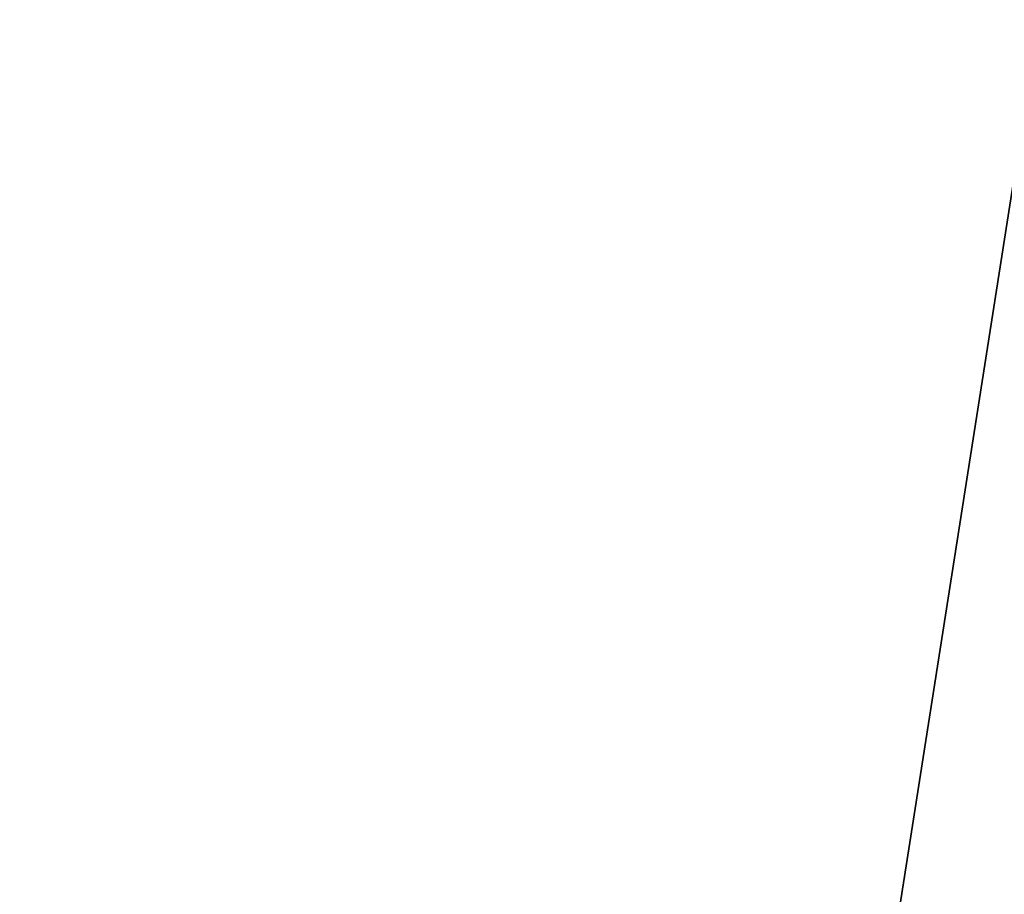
# Model space of a CAD drawing. Extents: x 0 to 7, y 0 to 11.4.
# Tile 268 of 656: x 3.11816 to 3.11996, y 0.19769 to 0.19929. Entities that reach past the tile are written whole.
import ezdxf

# ---------------------------------------------------------------- set-up
doc = ezdxf.new("R2010")
doc.units = 0
doc.header["$LTSCALE"] = 2.54
doc.layers.get('0').update_dxf_attribs({"color": 13, "linetype": 'CONTINUOUS'})

# ---------------------------------------------------------------- blocks, each defined once
blk = doc.blocks.new('KUBEK_NA_SZCZOTECZKI_DEMIT')
at = {"color": 0}
blk.add_line((3.0918953, 0.02, 0.4111219), (3.1201326, 0.2, 0.3748834), dxfattribs=at)
blk.add_line((3.0918953, 0.02, 0.4111219), (3.1201326, 0.2, 0.3748834), dxfattribs=at)
mesh = blk.add_polyface(dxfattribs=at)
corners = [(3.1201326, 0.2, 0.3748834), (3.0918953, 0.02, 0.4111219), (3.0891901, 0.2, 0.4149821)]
mesh.append_faces([[corners[k] for k in face] for face in [(0, 1, 2)]], dxfattribs={"color": 0})
mesh = blk.add_polyface(dxfattribs=at)
corners = [(3.0896183, 0.2, 6.5856339), (3.1042517, 0.02, 6.605587), (3.1206209, 0.2, 6.6256859)]
mesh.append_faces([[corners[k] for k in face] for face in [(0, 1, 2)]], dxfattribs={"color": 0})
mesh = blk.add_polyface(dxfattribs=at)
corners = [(3.1206209, 0.2, 5.9743137), (3.1042517, 0.02, 5.9944134), (3.0896183, 0.2, 6.0143658)]
mesh.append_faces([[corners[k] for k in face] for face in [(0, 1, 2)]], dxfattribs={"color": 0})
mesh = blk.add_polyface(dxfattribs=at)
corners = [(3.0900473, 0.2, 0.9862495), (3.1172918, 0.02, 1.0217678), (3.1211102, 0.2, 1.026255)]
mesh.append_faces([[corners[k] for k in face] for face in [(0, 1, 2)]], dxfattribs={"color": 0})
mesh = blk.add_polyface(dxfattribs=at)
corners = [(3.1201326, 0.2, 0.3748834), (3.1140707, 0.02, 0.3821028), (3.0918953, 0.02, 0.4111219)]
mesh.append_faces([[corners[k] for k in face] for face in [(0, 1, 2)]], dxfattribs={"color": 0})
mesh = blk.add_polyface(dxfattribs=at)
corners = [(3.1206209, 0.2, 6.6256859), (3.1042517, 0.02, 6.605587), (3.1206209, 0.02, 6.6256859)]
mesh.append_faces([[corners[k] for k in face] for face in [(0, 1, 2)]], dxfattribs={"color": 0})
mesh = blk.add_polyface(dxfattribs=at)
corners = [(3.1206209, 0.2, 5.9743137), (3.1206209, 0.02, 5.9743137), (3.1042517, 0.02, 5.9944134)]
mesh.append_faces([[corners[k] for k in face] for face in [(0, 1, 2)]], dxfattribs={"color": 0})
mesh = blk.add_polyface(dxfattribs=at)
corners = [(3.1201326, 0.2, 0.3748834), (3.1201326, 0.02, 0.3748834), (3.1140707, 0.02, 0.3821028)]
mesh.append_faces([[corners[k] for k in face] for face in [(0, 1, 2)]], dxfattribs={"color": 0})
mesh = blk.add_polyface(dxfattribs=at)
corners = [(3.1211102, 0.2, 1.026255), (3.1172918, 0.02, 1.0217678), (3.1211102, 0.02, 1.026255)]
mesh.append_faces([[corners[k] for k in face] for face in [(0, 1, 2)]], dxfattribs={"color": 0})

msp = doc.modelspace()

# ---------------------------------------------------------------- block references
at = {"color": 0}
msp.add_blockref('KUBEK_NA_SZCZOTECZKI_DEMIT', (0, 0), dxfattribs=at)

doc.saveas('drawing.dxf')
